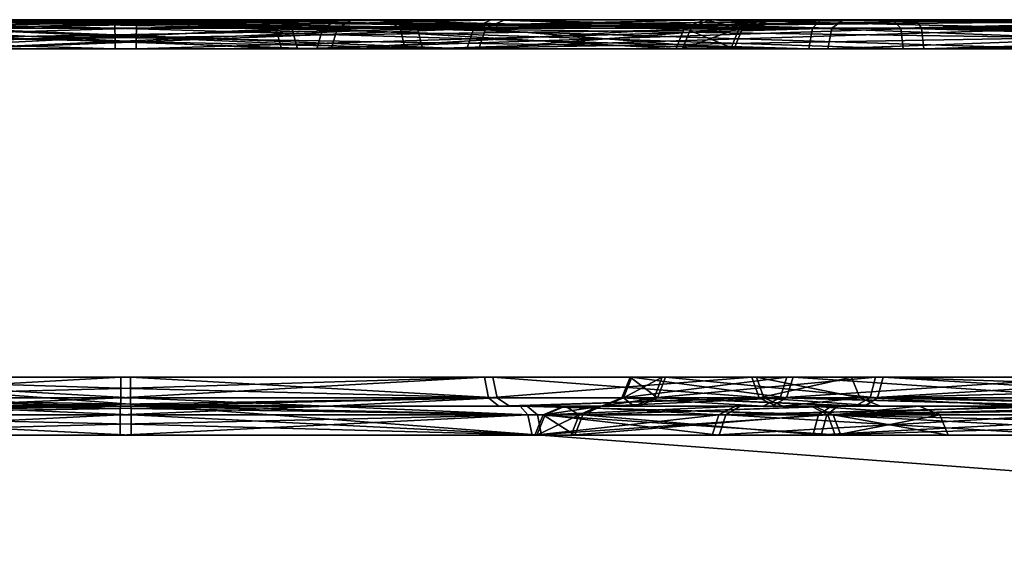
# Model space of a CAD drawing. Header units: millimetres. Extents: x -150 to 150, y -85 to 1149.
# Tile 249 of 656: x -83.11 to -82.092, y 1008.85 to 1009.4. Entities that reach past the tile are written whole.
import ezdxf

# ---------------------------------------------------------------- set-up
doc = ezdxf.new("R2010")
doc.units = ezdxf.units.MM
doc.header["$LTSCALE"] = 21.359881
for name, color, linetype in [('6309', 7, 'CONTINUOUS'), ('6310', 7, 'CONTINUOUS'), ('6350', 7, 'CONTINUOUS'), ('6351', 7, 'CONTINUOUS'), ('7890', 7, 'CONTINUOUS'), ('7891', 7, 'CONTINUOUS'), ('7894', 7, 'CONTINUOUS'), ('7895', 7, 'CONTINUOUS'), ('7906', 7, 'CONTINUOUS'), ('7907', 7, 'CONTINUOUS'), ('7931', 7, 'CONTINUOUS'), ('7932', 7, 'CONTINUOUS'), ('7935', 7, 'CONTINUOUS'), ('7936', 7, 'CONTINUOUS'), ('7947', 7, 'CONTINUOUS'), ('7948', 7, 'CONTINUOUS'), ('8751', 7, 'CONTINUOUS'), ('8752', 7, 'CONTINUOUS'), ('8753', 7, 'CONTINUOUS'), ('8754', 7, 'CONTINUOUS'), ('8755', 7, 'CONTINUOUS'), ('8756', 7, 'CONTINUOUS'), ('8757', 7, 'CONTINUOUS'), ('8758', 7, 'CONTINUOUS'), ('8767', 7, 'CONTINUOUS'), ('8768', 7, 'CONTINUOUS'), ('8769', 7, 'CONTINUOUS'), ('8770', 7, 'CONTINUOUS'), ('9023', 7, 'CONTINUOUS'), ('9025', 7, 'CONTINUOUS')]:
    doc.layers.add(name, color=color, linetype=linetype)

msp = doc.modelspace()

# ---------------------------------------------------------------- linework, layer by layer
at = {"layer": '6309', "linetype": 'CONTINUOUS'}
for points in [[(-82.8025, 1009.37, 252.6303), (-83.4088, 1009.3912, 253.0481), (-83.4119, 1009.37, 253.0399), (-82.8025, 1009.37, 252.6303)], [(-82.7961, 1009.3912, 252.6364), (-83.4088, 1009.3912, 253.0481), (-82.8025, 1009.37, 252.6303), (-82.7961, 1009.3912, 252.6364)], [(-83.1699, 1009.37, 250.0766), (-83.1688, 1009.3815, 250.0746), (-82.6277, 1009.3912, 250.5748), (-83.1699, 1009.37, 250.0766)], [(-83.1699, 1009.37, 250.0766), (-82.6277, 1009.3912, 250.5748), (-82.635, 1009.37, 250.5797), (-83.1699, 1009.37, 250.0766)], [(-83.1688, 1009.3815, 250.0746), (-83.1655, 1009.3912, 250.069), (-82.6277, 1009.3912, 250.5748), (-83.1688, 1009.3815, 250.0746)], [(-82.4311, 1009.37, 251.9969), (-82.7961, 1009.3912, 252.6364), (-82.8025, 1009.37, 252.6303), (-82.4311, 1009.37, 251.9969)], [(-82.4227, 1009.3912, 251.9995), (-82.7961, 1009.3912, 252.6364), (-82.4311, 1009.37, 251.9969), (-82.4227, 1009.3912, 251.9995)], [(-82.6277, 1009.3912, 250.5748), (-82.3626, 1009.3912, 251.2637), (-82.635, 1009.37, 250.5797), (-82.6277, 1009.3912, 250.5748)], [(-82.635, 1009.37, 250.5797), (-82.3626, 1009.3912, 251.2637), (-82.3713, 1009.37, 251.265), (-82.635, 1009.37, 250.5797)], [(-82.3713, 1009.37, 251.265), (-82.4227, 1009.3912, 251.9995), (-82.4311, 1009.37, 251.9969), (-82.3713, 1009.37, 251.265)], [(-82.3626, 1009.3912, 251.2637), (-82.4227, 1009.3912, 251.9995), (-82.3713, 1009.37, 251.265), (-82.3626, 1009.3912, 251.2637)]]:
    msp.add_3dface(points, dxfattribs=at)
at = {"layer": '6310', "linetype": 'CONTINUOUS'}
for points in [[(-83.4088, 1009.3912, 253.0481), (-82.7961, 1009.3912, 252.6364), (-83.0668, 1009.4, 252.894), (-83.4088, 1009.3912, 253.0481)], [(-83.4018, 1009.4, 253.0682), (-83.4088, 1009.3912, 253.0481), (-83.0668, 1009.4, 252.894), (-83.4018, 1009.4, 253.0682)], [(-83.1655, 1009.3912, 250.069), (-83.1606, 1009.3977, 250.0606), (-82.8523, 1009.4, 250.2774), (-83.1655, 1009.3912, 250.069)], [(-82.6277, 1009.3912, 250.5748), (-83.1655, 1009.3912, 250.069), (-82.8523, 1009.4, 250.2774), (-82.6277, 1009.3912, 250.5748)], [(-83.1606, 1009.3977, 250.0606), (-83.1548, 1009.4, 250.0507), (-82.8523, 1009.4, 250.2774), (-83.1606, 1009.3977, 250.0606)], [(-83.0668, 1009.4, 252.894), (-82.7961, 1009.3912, 252.6364), (-82.7796, 1009.4, 252.6498), (-83.0668, 1009.4, 252.894)], [(-82.6083, 1009.4, 250.5655), (-82.6277, 1009.3912, 250.5748), (-82.8523, 1009.4, 250.2774), (-82.6083, 1009.4, 250.5655)], [(-82.7961, 1009.3912, 252.6364), (-82.4227, 1009.3912, 251.9995), (-82.7796, 1009.4, 252.6498), (-82.7961, 1009.3912, 252.6364)], [(-82.7796, 1009.4, 252.6498), (-82.4227, 1009.3912, 251.9995), (-82.4023, 1009.4, 252.0054), (-82.7796, 1009.4, 252.6498)], [(-82.3626, 1009.3912, 251.2637), (-82.6277, 1009.3912, 250.5748), (-82.6083, 1009.4, 250.5655), (-82.3626, 1009.3912, 251.2637)], [(-82.3414, 1009.4, 251.2617), (-82.3626, 1009.3912, 251.2637), (-82.6083, 1009.4, 250.5655), (-82.3414, 1009.4, 251.2617)], [(-82.4227, 1009.3912, 251.9995), (-82.3626, 1009.3912, 251.2637), (-82.4023, 1009.4, 252.0054), (-82.4227, 1009.3912, 251.9995)], [(-82.4023, 1009.4, 252.0054), (-82.3626, 1009.3912, 251.2637), (-82.3414, 1009.4, 251.2617), (-82.4023, 1009.4, 252.0054)]]:
    msp.add_3dface(points, dxfattribs=at)
at = {"layer": '6350', "linetype": 'CONTINUOUS'}
for points in [[(-83.3881, 1009.3912, 346.96), (-82.781, 1009.3912, 347.3799), (-83.3914, 1009.37, 346.9681), (-83.3881, 1009.3912, 346.96)], [(-83.3914, 1009.37, 346.9681), (-82.781, 1009.3912, 347.3799), (-82.7875, 1009.37, 347.3858), (-83.3914, 1009.37, 346.9681)], [(-83.1847, 1009.3912, 349.9421), (-83.1879, 1009.3815, 349.9364), (-82.6474, 1009.37, 349.4386), (-83.1847, 1009.3912, 349.9421)], [(-82.6402, 1009.3912, 349.4436), (-83.1847, 1009.3912, 349.9421), (-82.6474, 1009.37, 349.4386), (-82.6402, 1009.3912, 349.4436)], [(-82.781, 1009.3912, 347.3799), (-82.4161, 1009.3912, 348.0217), (-82.7875, 1009.37, 347.3858), (-82.781, 1009.3912, 347.3799)], [(-82.7875, 1009.37, 347.3858), (-82.4161, 1009.3912, 348.0217), (-82.4246, 1009.37, 348.0242), (-82.7875, 1009.37, 347.3858)], [(-82.3746, 1009.37, 348.7568), (-82.6402, 1009.3912, 349.4436), (-82.6474, 1009.37, 349.4386), (-82.3746, 1009.37, 348.7568)], [(-82.3659, 1009.3912, 348.7582), (-82.6402, 1009.3912, 349.4436), (-82.3746, 1009.37, 348.7568), (-82.3659, 1009.3912, 348.7582)], [(-82.4161, 1009.3912, 348.0217), (-82.3659, 1009.3912, 348.7582), (-82.4246, 1009.37, 348.0242), (-82.4161, 1009.3912, 348.0217)], [(-82.4246, 1009.37, 348.0242), (-82.3659, 1009.3912, 348.7582), (-82.3746, 1009.37, 348.7568), (-82.4246, 1009.37, 348.0242)], [(-83.1879, 1009.3815, 349.9364), (-83.189, 1009.37, 349.9344), (-82.6474, 1009.37, 349.4386), (-83.1879, 1009.3815, 349.9364)]]:
    msp.add_3dface(points, dxfattribs=at)
at = {"layer": '6351', "linetype": 'CONTINUOUS'}
for points in [[(-82.781, 1009.3912, 347.3799), (-83.3881, 1009.3912, 346.96), (-82.7657, 1009.4, 347.3652), (-82.781, 1009.3912, 347.3799)], [(-82.7657, 1009.4, 347.3652), (-83.3881, 1009.3912, 346.96), (-83.3793, 1009.4, 346.9407), (-82.7657, 1009.4, 347.3652)], [(-83.1799, 1009.3977, 349.9505), (-83.1847, 1009.3912, 349.9421), (-82.6402, 1009.3912, 349.4436), (-83.1799, 1009.3977, 349.9505)], [(-83.1742, 1009.4, 349.9605), (-83.1799, 1009.3977, 349.9505), (-82.6402, 1009.3912, 349.4436), (-83.1742, 1009.4, 349.9605)], [(-83.1742, 1009.4, 349.9605), (-82.6402, 1009.3912, 349.4436), (-82.6227, 1009.4, 349.4556), (-83.1742, 1009.4, 349.9605)], [(-82.4161, 1009.3912, 348.0217), (-82.781, 1009.3912, 347.3799), (-82.3963, 1009.4, 348.0141), (-82.4161, 1009.3912, 348.0217)], [(-82.3963, 1009.4, 348.0141), (-82.781, 1009.3912, 347.3799), (-82.7657, 1009.4, 347.3652), (-82.3963, 1009.4, 348.0141)], [(-82.6402, 1009.3912, 349.4436), (-82.3659, 1009.3912, 348.7582), (-82.6227, 1009.4, 349.4556), (-82.6402, 1009.3912, 349.4436)], [(-82.6227, 1009.4, 349.4556), (-82.3659, 1009.3912, 348.7582), (-82.3451, 1009.4, 348.7622), (-82.6227, 1009.4, 349.4556)], [(-82.3659, 1009.3912, 348.7582), (-82.4161, 1009.3912, 348.0217), (-82.3284, 1009.4, 348.3849), (-82.3659, 1009.3912, 348.7582)], [(-82.3284, 1009.4, 348.3849), (-82.4161, 1009.3912, 348.0217), (-82.3963, 1009.4, 348.0141), (-82.3284, 1009.4, 348.3849)], [(-82.3451, 1009.4, 348.7622), (-82.3659, 1009.3912, 348.7582), (-82.3284, 1009.4, 348.3849), (-82.3451, 1009.4, 348.7622)]]:
    msp.add_3dface(points, dxfattribs=at)
at = {"layer": '7890', "linetype": 'CONTINUOUS'}
for points in [[(-82.5665, 1008.9912, 285.4356), (-82.5314, 1008.9912, 285.8696), (-82.5751, 1008.97, 285.434), (-82.5665, 1008.9912, 285.4356)], [(-82.5751, 1008.97, 285.434), (-82.5314, 1008.9912, 285.8696), (-82.5397, 1008.97, 285.8726), (-82.5751, 1008.97, 285.434)], [(-82.3865, 1008.97, 285.0365), (-82.5665, 1008.9912, 285.4356), (-82.5751, 1008.97, 285.434), (-82.3865, 1008.97, 285.0365)], [(-82.3798, 1008.9912, 285.0422), (-82.5665, 1008.9912, 285.4356), (-82.3865, 1008.97, 285.0365), (-82.3798, 1008.9912, 285.0422)], [(-82.5314, 1008.9912, 285.8696), (-82.2841, 1008.9912, 286.228), (-82.5397, 1008.97, 285.8726), (-82.5314, 1008.9912, 285.8696)], [(-82.5397, 1008.97, 285.8726), (-82.2841, 1008.9912, 286.228), (-82.2898, 1008.97, 286.2347), (-82.5397, 1008.97, 285.8726)], [(-82.0244, 1008.97, 284.7865), (-82.3798, 1008.9912, 285.0422), (-82.3865, 1008.97, 285.0365), (-82.0244, 1008.97, 284.7865)], [(-82.0215, 1008.9912, 284.7948), (-82.3798, 1008.9912, 285.0422), (-82.0244, 1008.97, 284.7865), (-82.0215, 1008.9912, 284.7948)], [(-81.8907, 1008.9912, 286.4146), (-81.8918, 1008.9815, 286.421), (-82.2898, 1008.97, 286.2347), (-81.8907, 1008.9912, 286.4146)], [(-82.2841, 1008.9912, 286.228), (-81.8907, 1008.9912, 286.4146), (-82.2898, 1008.97, 286.2347), (-82.2841, 1008.9912, 286.228)], [(-81.8918, 1008.9815, 286.421), (-81.8922, 1008.97, 286.4233), (-82.2898, 1008.97, 286.2347), (-81.8918, 1008.9815, 286.421)]]:
    msp.add_3dface(points, dxfattribs=at)
at = {"layer": '7891', "linetype": 'CONTINUOUS'}
for points in [[(-82.5314, 1008.9912, 285.8696), (-82.5665, 1008.9912, 285.4356), (-82.5458, 1009, 285.4406), (-82.5314, 1008.9912, 285.8696)], [(-82.5665, 1008.9912, 285.4356), (-82.3798, 1008.9912, 285.0422), (-82.3648, 1009, 285.0573), (-82.5665, 1008.9912, 285.4356)], [(-82.5458, 1009, 285.4406), (-82.5665, 1008.9912, 285.4356), (-82.3648, 1009, 285.0573), (-82.5458, 1009, 285.4406)], [(-82.5109, 1009, 285.8641), (-82.5314, 1008.9912, 285.8696), (-82.5458, 1009, 285.4406), (-82.5109, 1009, 285.8641)], [(-82.2841, 1008.9912, 286.228), (-82.5314, 1008.9912, 285.8696), (-82.2706, 1009, 286.2116), (-82.2841, 1008.9912, 286.228)], [(-82.2706, 1009, 286.2116), (-82.5314, 1008.9912, 285.8696), (-82.5109, 1009, 285.8641), (-82.2706, 1009, 286.2116)], [(-82.3798, 1008.9912, 285.0422), (-82.0215, 1008.9912, 284.7948), (-82.0169, 1009, 284.8157), (-82.3798, 1008.9912, 285.0422)], [(-82.3648, 1009, 285.0573), (-82.3798, 1008.9912, 285.0422), (-82.0169, 1009, 284.8157), (-82.3648, 1009, 285.0573)], [(-81.8868, 1009, 286.3938), (-82.2841, 1008.9912, 286.228), (-82.2706, 1009, 286.2116), (-81.8868, 1009, 286.3938)], [(-82.2841, 1008.9912, 286.228), (-81.8868, 1009, 286.3938), (-81.8889, 1008.9977, 286.4051), (-82.2841, 1008.9912, 286.228)], [(-81.8907, 1008.9912, 286.4146), (-82.2841, 1008.9912, 286.228), (-81.8889, 1008.9977, 286.4051), (-81.8907, 1008.9912, 286.4146)]]:
    msp.add_3dface(points, dxfattribs=at)
at = {"layer": '7894', "linetype": 'CONTINUOUS'}
for points in [[(-82.4854, 1009.0088, 285.4504), (-82.317, 1009.0088, 285.0956), (-82.4768, 1009.03, 285.452), (-82.4854, 1009.0088, 285.4504)], [(-82.4538, 1009.0088, 285.842), (-82.4854, 1009.0088, 285.4504), (-82.4455, 1009.03, 285.839), (-82.4538, 1009.0088, 285.842)], [(-82.4455, 1009.03, 285.839), (-82.4854, 1009.0088, 285.4504), (-82.4768, 1009.03, 285.452), (-82.4455, 1009.03, 285.839)], [(-82.4768, 1009.03, 285.452), (-82.317, 1009.0088, 285.0956), (-82.3103, 1009.03, 285.1013), (-82.4768, 1009.03, 285.452)], [(-82.2307, 1009.0088, 286.1652), (-82.4538, 1009.0088, 285.842), (-82.225, 1009.03, 286.1585), (-82.2307, 1009.0088, 286.1652)], [(-82.225, 1009.03, 286.1585), (-82.4538, 1009.0088, 285.842), (-82.4455, 1009.03, 285.839), (-82.225, 1009.03, 286.1585)], [(-82.317, 1009.0088, 285.0956), (-81.9938, 1009.0088, 284.8725), (-82.3103, 1009.03, 285.1013), (-82.317, 1009.0088, 285.0956)], [(-82.3103, 1009.03, 285.1013), (-81.9938, 1009.0088, 284.8725), (-81.9908, 1009.03, 284.8807), (-82.3103, 1009.03, 285.1013)], [(-81.8746, 1009.0185, 286.3272), (-82.2307, 1009.0088, 286.1652), (-81.8742, 1009.03, 286.3249), (-81.8746, 1009.0185, 286.3272)], [(-81.8742, 1009.03, 286.3249), (-82.2307, 1009.0088, 286.1652), (-82.225, 1009.03, 286.1585), (-81.8742, 1009.03, 286.3249)], [(-81.8758, 1009.0088, 286.3336), (-82.2307, 1009.0088, 286.1652), (-81.8746, 1009.0185, 286.3272), (-81.8758, 1009.0088, 286.3336)]]:
    msp.add_3dface(points, dxfattribs=at)
at = {"layer": '7895', "linetype": 'CONTINUOUS'}
for points in [[(-82.317, 1009.0088, 285.0956), (-82.4854, 1009.0088, 285.4504), (-82.506, 1009, 285.4453), (-82.317, 1009.0088, 285.0956)], [(-82.3323, 1009, 285.0808), (-82.317, 1009.0088, 285.0956), (-82.506, 1009, 285.4453), (-82.3323, 1009, 285.0808)], [(-82.506, 1009, 285.4453), (-82.4854, 1009.0088, 285.4504), (-82.4745, 1009, 285.8471), (-82.506, 1009, 285.4453)], [(-82.4854, 1009.0088, 285.4504), (-82.4538, 1009.0088, 285.842), (-82.4745, 1009, 285.8471), (-82.4854, 1009.0088, 285.4504)], [(-82.4745, 1009, 285.8471), (-82.4538, 1009.0088, 285.842), (-82.2463, 1009, 286.1798), (-82.4745, 1009, 285.8471)], [(-82.4538, 1009.0088, 285.842), (-82.2307, 1009.0088, 286.1652), (-82.2463, 1009, 286.1798), (-82.4538, 1009.0088, 285.842)], [(-82.0011, 1009, 284.8525), (-82.317, 1009.0088, 285.0956), (-82.3323, 1009, 285.0808), (-82.0011, 1009, 284.8525)], [(-81.9938, 1009.0088, 284.8725), (-82.317, 1009.0088, 285.0956), (-82.0011, 1009, 284.8525), (-81.9938, 1009.0088, 284.8725)], [(-82.2463, 1009, 286.1798), (-82.2307, 1009.0088, 286.1652), (-82.0744, 1009, 286.2914), (-82.2463, 1009, 286.1798)], [(-82.2307, 1009.0088, 286.1652), (-81.8758, 1009.0088, 286.3336), (-82.0744, 1009, 286.2914), (-82.2307, 1009.0088, 286.1652)]]:
    msp.add_3dface(points, dxfattribs=at)
at = {"layer": '7906', "linetype": 'CONTINUOUS'}
for points in [[(-83.2632, 1009.3912, 284.9327), (-82.8283, 1009.3912, 284.3362), (-83.2552, 1009.37, 284.9361), (-83.2632, 1009.3912, 284.9327)], [(-83.2552, 1009.37, 284.9361), (-82.8283, 1009.3912, 284.3362), (-82.8225, 1009.37, 284.3428), (-83.2552, 1009.37, 284.9361)], [(-82.7163, 1009.3912, 286.9275), (-83.2011, 1009.3912, 286.3708), (-82.7112, 1009.37, 286.9204), (-82.7163, 1009.3912, 286.9275)], [(-82.7112, 1009.37, 286.9204), (-83.2011, 1009.3912, 286.3708), (-83.1933, 1009.37, 286.3666), (-82.7112, 1009.37, 286.9204)], [(-82.8283, 1009.3912, 284.3362), (-82.1776, 1009.3912, 283.9874), (-82.8225, 1009.37, 284.3428), (-82.8283, 1009.3912, 284.3362)], [(-82.8225, 1009.37, 284.3428), (-82.1776, 1009.3912, 283.9874), (-82.1753, 1009.37, 283.9959), (-82.8225, 1009.37, 284.3428)], [(-82.038, 1009.3912, 287.2188), (-82.7163, 1009.3912, 286.9275), (-82.0368, 1009.3815, 287.2124), (-82.038, 1009.3912, 287.2188)], [(-82.0368, 1009.3815, 287.2124), (-82.7163, 1009.3912, 286.9275), (-82.0364, 1009.37, 287.2102), (-82.0368, 1009.3815, 287.2124)], [(-82.0364, 1009.37, 287.2102), (-82.7163, 1009.3912, 286.9275), (-82.7112, 1009.37, 286.9204), (-82.0364, 1009.37, 287.2102)], [(-82.1776, 1009.3912, 283.9874), (-81.4401, 1009.3912, 283.9556), (-82.1753, 1009.37, 283.9959), (-82.1776, 1009.3912, 283.9874)], [(-81.4401, 1009.3912, 283.9556), (-81.4413, 1009.3815, 283.962), (-82.1753, 1009.37, 283.9959), (-81.4401, 1009.3912, 283.9556)], [(-81.4413, 1009.3815, 283.962), (-81.4417, 1009.37, 283.9642), (-82.1753, 1009.37, 283.9959), (-81.4413, 1009.3815, 283.962)]]:
    msp.add_3dface(points, dxfattribs=at)
at = {"layer": '7907', "linetype": 'CONTINUOUS'}
for points in [[(-83.0969, 1009.4, 284.598), (-83.2632, 1009.3912, 284.9327), (-83.2833, 1009.4, 284.9257), (-83.0969, 1009.4, 284.598)], [(-82.8283, 1009.3912, 284.3362), (-83.2632, 1009.3912, 284.9327), (-83.0969, 1009.4, 284.598), (-82.8283, 1009.3912, 284.3362)], [(-83.2203, 1009.4, 286.3799), (-83.2011, 1009.3912, 286.3708), (-82.7314, 1009.4, 286.9428), (-83.2203, 1009.4, 286.3799)], [(-83.2011, 1009.3912, 286.3708), (-82.7163, 1009.3912, 286.9275), (-82.7314, 1009.4, 286.9428), (-83.2011, 1009.3912, 286.3708)], [(-82.8417, 1009.4, 284.3197), (-82.8283, 1009.3912, 284.3362), (-83.0969, 1009.4, 284.598), (-82.8417, 1009.4, 284.3197)], [(-82.1833, 1009.4, 283.967), (-82.8283, 1009.3912, 284.3362), (-82.8417, 1009.4, 284.3197), (-82.1833, 1009.4, 283.967)], [(-82.1776, 1009.3912, 283.9874), (-82.8283, 1009.3912, 284.3362), (-82.1833, 1009.4, 283.967), (-82.1776, 1009.3912, 283.9874)], [(-82.7314, 1009.4, 286.9428), (-82.7163, 1009.3912, 286.9275), (-82.4036, 1009.4, 287.1302), (-82.7314, 1009.4, 286.9428)], [(-82.7163, 1009.3912, 286.9275), (-82.038, 1009.3912, 287.2188), (-82.4036, 1009.4, 287.1302), (-82.7163, 1009.3912, 286.9275)], [(-82.4036, 1009.4, 287.1302), (-82.038, 1009.3912, 287.2188), (-82.0398, 1009.3977, 287.2284), (-82.4036, 1009.4, 287.1302)], [(-82.0418, 1009.4, 287.2397), (-82.4036, 1009.4, 287.1302), (-82.0398, 1009.3977, 287.2284), (-82.0418, 1009.4, 287.2397)], [(-81.4363, 1009.4, 283.9347), (-82.1776, 1009.3912, 283.9874), (-82.1833, 1009.4, 283.967), (-81.4363, 1009.4, 283.9347)], [(-82.1776, 1009.3912, 283.9874), (-81.4363, 1009.4, 283.9347), (-81.4383, 1009.3977, 283.946), (-82.1776, 1009.3912, 283.9874)], [(-81.4401, 1009.3912, 283.9556), (-82.1776, 1009.3912, 283.9874), (-81.4383, 1009.3977, 283.946), (-81.4401, 1009.3912, 283.9556)]]:
    msp.add_3dface(points, dxfattribs=at)
at = {"layer": '7931', "linetype": 'CONTINUOUS'}
for points in [[(-82.5684, 1008.9912, 314.5533), (-82.387, 1008.9912, 314.9492), (-82.5771, 1008.97, 314.5548), (-82.5684, 1008.9912, 314.5533)], [(-82.5771, 1008.97, 314.5548), (-82.387, 1008.9912, 314.9492), (-82.3938, 1008.97, 314.9548), (-82.5771, 1008.97, 314.5548)], [(-82.5358, 1008.97, 314.1168), (-82.5684, 1008.9912, 314.5533), (-82.5771, 1008.97, 314.5548), (-82.5358, 1008.97, 314.1168)], [(-82.5276, 1008.9912, 314.1198), (-82.5684, 1008.9912, 314.5533), (-82.5358, 1008.97, 314.1168), (-82.5276, 1008.9912, 314.1198)], [(-82.2811, 1008.97, 313.758), (-82.5276, 1008.9912, 314.1198), (-82.5358, 1008.97, 314.1168), (-82.2811, 1008.97, 313.758)], [(-82.2754, 1008.9912, 313.7648), (-82.5276, 1008.9912, 314.1198), (-82.2811, 1008.97, 313.758), (-82.2754, 1008.9912, 313.7648)], [(-82.387, 1008.9912, 314.9492), (-82.032, 1008.9912, 315.2013), (-82.3938, 1008.97, 314.9548), (-82.387, 1008.9912, 314.9492)], [(-82.3938, 1008.97, 314.9548), (-82.032, 1008.9912, 315.2013), (-82.0351, 1008.97, 315.2096), (-82.3938, 1008.97, 314.9548)], [(-81.881, 1008.97, 313.5747), (-82.2754, 1008.9912, 313.7648), (-82.2811, 1008.97, 313.758), (-81.881, 1008.97, 313.5747)], [(-81.8796, 1008.9912, 313.5834), (-82.2754, 1008.9912, 313.7648), (-81.8807, 1008.9815, 313.577), (-81.8796, 1008.9912, 313.5834)], [(-81.8807, 1008.9815, 313.577), (-82.2754, 1008.9912, 313.7648), (-81.881, 1008.97, 313.5747), (-81.8807, 1008.9815, 313.577)]]:
    msp.add_3dface(points, dxfattribs=at)
at = {"layer": '7932', "linetype": 'CONTINUOUS'}
for points in [[(-82.387, 1008.9912, 314.9492), (-82.5684, 1008.9912, 314.5533), (-82.5473, 1009, 314.551), (-82.387, 1008.9912, 314.9492)], [(-82.5684, 1008.9912, 314.5533), (-82.5276, 1008.9912, 314.1198), (-82.5083, 1009, 314.1288), (-82.5684, 1008.9912, 314.5533)], [(-82.5473, 1009, 314.551), (-82.5684, 1008.9912, 314.5533), (-82.5083, 1009, 314.1288), (-82.5473, 1009, 314.551)], [(-82.3696, 1009, 314.937), (-82.387, 1008.9912, 314.9492), (-82.5473, 1009, 314.551), (-82.3696, 1009, 314.937)], [(-82.5276, 1008.9912, 314.1198), (-82.2754, 1008.9912, 313.7648), (-82.264, 1009, 313.7829), (-82.5276, 1008.9912, 314.1198)], [(-82.5083, 1009, 314.1288), (-82.5276, 1008.9912, 314.1198), (-82.264, 1009, 313.7829), (-82.5083, 1009, 314.1288)], [(-82.032, 1008.9912, 315.2013), (-82.387, 1008.9912, 314.9492), (-82.025, 1009, 315.1813), (-82.032, 1008.9912, 315.2013)], [(-82.025, 1009, 315.1813), (-82.387, 1008.9912, 314.9492), (-82.3696, 1009, 314.937), (-82.025, 1009, 315.1813)], [(-82.2754, 1008.9912, 313.7648), (-81.8796, 1008.9912, 313.5834), (-82.0819, 1009, 313.6679), (-82.2754, 1008.9912, 313.7648)], [(-82.264, 1009, 313.7829), (-82.2754, 1008.9912, 313.7648), (-82.0819, 1009, 313.6679), (-82.264, 1009, 313.7829)]]:
    msp.add_3dface(points, dxfattribs=at)
at = {"layer": '7935', "linetype": 'CONTINUOUS'}
for points in [[(-82.4872, 1009.0088, 314.5396), (-82.4503, 1009.0088, 314.1485), (-82.4785, 1009.03, 314.5381), (-82.4872, 1009.0088, 314.5396)], [(-82.3236, 1009.0088, 314.8966), (-82.4872, 1009.0088, 314.5396), (-82.3168, 1009.03, 314.891), (-82.3236, 1009.0088, 314.8966)], [(-82.3168, 1009.03, 314.891), (-82.4872, 1009.0088, 314.5396), (-82.4785, 1009.03, 314.5381), (-82.3168, 1009.03, 314.891)], [(-82.4785, 1009.03, 314.5381), (-82.4503, 1009.0088, 314.1485), (-82.4421, 1009.03, 314.1516), (-82.4785, 1009.03, 314.5381)], [(-82.4503, 1009.0088, 314.1485), (-82.2229, 1009.0088, 313.8283), (-82.4421, 1009.03, 314.1516), (-82.4503, 1009.0088, 314.1485)], [(-82.4421, 1009.03, 314.1516), (-82.2229, 1009.0088, 313.8283), (-82.2173, 1009.03, 313.8351), (-82.4421, 1009.03, 314.1516)], [(-82.0033, 1009.0088, 315.1241), (-82.3236, 1009.0088, 314.8966), (-82.0003, 1009.03, 315.1158), (-82.0033, 1009.0088, 315.1241)], [(-82.0003, 1009.03, 315.1158), (-82.3236, 1009.0088, 314.8966), (-82.3168, 1009.03, 314.891), (-82.0003, 1009.03, 315.1158)], [(-82.2229, 1009.0088, 313.8283), (-81.8658, 1009.0088, 313.6647), (-82.2173, 1009.03, 313.8351), (-82.2229, 1009.0088, 313.8283)], [(-81.8647, 1009.0185, 313.6711), (-81.8643, 1009.03, 313.6733), (-82.2173, 1009.03, 313.8351), (-81.8647, 1009.0185, 313.6711)], [(-81.8658, 1009.0088, 313.6647), (-81.8647, 1009.0185, 313.6711), (-82.2173, 1009.03, 313.8351), (-81.8658, 1009.0088, 313.6647)]]:
    msp.add_3dface(points, dxfattribs=at)
at = {"layer": '7936', "linetype": 'CONTINUOUS'}
for points in [[(-82.4503, 1009.0088, 314.1485), (-82.4872, 1009.0088, 314.5396), (-82.5083, 1009, 314.5418), (-82.4503, 1009.0088, 314.1485)], [(-82.4697, 1009, 314.1398), (-82.4503, 1009.0088, 314.1485), (-82.5083, 1009, 314.5418), (-82.4697, 1009, 314.1398)], [(-82.5083, 1009, 314.5418), (-82.4872, 1009.0088, 314.5396), (-82.3412, 1009, 314.9086), (-82.5083, 1009, 314.5418)], [(-82.4872, 1009.0088, 314.5396), (-82.3236, 1009.0088, 314.8966), (-82.3412, 1009, 314.9086), (-82.4872, 1009.0088, 314.5396)], [(-82.2365, 1009, 313.812), (-82.4503, 1009.0088, 314.1485), (-82.4697, 1009, 314.1398), (-82.2365, 1009, 313.812)], [(-82.2229, 1009.0088, 313.8283), (-82.4503, 1009.0088, 314.1485), (-82.2365, 1009, 313.812), (-82.2229, 1009.0088, 313.8283)], [(-82.3412, 1009, 314.9086), (-82.3236, 1009.0088, 314.8966), (-82.013, 1009, 315.1431), (-82.3412, 1009, 314.9086)], [(-82.3236, 1009.0088, 314.8966), (-82.0033, 1009.0088, 315.1241), (-82.013, 1009, 315.1431), (-82.3236, 1009.0088, 314.8966)], [(-81.8694, 1009, 313.6438), (-82.2229, 1009.0088, 313.8283), (-82.2365, 1009, 313.812), (-81.8694, 1009, 313.6438)], [(-81.8658, 1009.0088, 313.6647), (-82.2229, 1009.0088, 313.8283), (-81.8674, 1009.0023, 313.6551), (-81.8658, 1009.0088, 313.6647)], [(-82.2229, 1009.0088, 313.8283), (-81.8694, 1009, 313.6438), (-81.8674, 1009.0023, 313.6551), (-82.2229, 1009.0088, 313.8283)]]:
    msp.add_3dface(points, dxfattribs=at)
at = {"layer": '7947', "linetype": 'CONTINUOUS'}
for points in [[(-82.8449, 1009.3912, 315.6492), (-83.2718, 1009.3912, 315.0469), (-82.8391, 1009.37, 315.6426), (-82.8449, 1009.3912, 315.6492)], [(-82.8391, 1009.37, 315.6426), (-83.2718, 1009.3912, 315.0469), (-83.2637, 1009.37, 315.0435), (-82.8391, 1009.37, 315.6426)], [(-83.1905, 1009.3912, 313.6098), (-82.6983, 1009.3912, 313.0595), (-83.1828, 1009.37, 313.614), (-83.1905, 1009.3912, 313.6098)], [(-83.1828, 1009.37, 313.614), (-82.6983, 1009.3912, 313.0595), (-82.6932, 1009.37, 313.0667), (-83.1828, 1009.37, 313.614)], [(-82.199, 1009.3912, 316.0065), (-82.8449, 1009.3912, 315.6492), (-82.1965, 1009.37, 315.9981), (-82.199, 1009.3912, 316.0065)], [(-82.1965, 1009.37, 315.9981), (-82.8449, 1009.3912, 315.6492), (-82.8391, 1009.37, 315.6426), (-82.1965, 1009.37, 315.9981)], [(-82.6983, 1009.3912, 313.0595), (-82.0162, 1009.3912, 312.7773), (-82.6932, 1009.37, 313.0667), (-82.6983, 1009.3912, 313.0595)], [(-82.0162, 1009.3912, 312.7773), (-82.0151, 1009.3815, 312.7837), (-82.6932, 1009.37, 313.0667), (-82.0162, 1009.3912, 312.7773)], [(-81.4619, 1009.3912, 316.0483), (-82.199, 1009.3912, 316.0065), (-81.463, 1009.3815, 316.0419), (-81.4619, 1009.3912, 316.0483)], [(-81.463, 1009.3815, 316.0419), (-82.199, 1009.3912, 316.0065), (-81.4634, 1009.37, 316.0396), (-81.463, 1009.3815, 316.0419)], [(-81.4634, 1009.37, 316.0396), (-82.199, 1009.3912, 316.0065), (-82.1965, 1009.37, 315.9981), (-81.4634, 1009.37, 316.0396)], [(-82.0151, 1009.3815, 312.7837), (-82.0147, 1009.37, 312.786), (-82.6932, 1009.37, 313.0667), (-82.0151, 1009.3815, 312.7837)]]:
    msp.add_3dface(points, dxfattribs=at)
at = {"layer": '7948', "linetype": 'CONTINUOUS'}
for points in [[(-83.2718, 1009.3912, 315.0469), (-82.8449, 1009.3912, 315.6492), (-83.2912, 1009.4, 315.0555), (-83.2718, 1009.3912, 315.0469)], [(-83.2912, 1009.4, 315.0555), (-82.8449, 1009.3912, 315.6492), (-82.8598, 1009.4, 315.6643), (-83.2912, 1009.4, 315.0555)], [(-82.7106, 1009.4, 313.0422), (-83.1905, 1009.3912, 313.6098), (-83.2087, 1009.4, 313.5989), (-82.7106, 1009.4, 313.0422)], [(-82.6983, 1009.3912, 313.0595), (-83.1905, 1009.3912, 313.6098), (-82.7106, 1009.4, 313.0422), (-82.6983, 1009.3912, 313.0595)], [(-82.8598, 1009.4, 315.6643), (-82.8449, 1009.3912, 315.6492), (-82.2079, 1009.4, 316.0261), (-82.8598, 1009.4, 315.6643)], [(-82.8449, 1009.3912, 315.6492), (-82.199, 1009.3912, 316.0065), (-82.2079, 1009.4, 316.0261), (-82.8449, 1009.3912, 315.6492)], [(-82.0197, 1009.4, 312.7564), (-82.6983, 1009.3912, 313.0595), (-82.7106, 1009.4, 313.0422), (-82.0197, 1009.4, 312.7564)], [(-82.6983, 1009.3912, 313.0595), (-82.0197, 1009.4, 312.7564), (-82.0178, 1009.3977, 312.7677), (-82.6983, 1009.3912, 313.0595)], [(-82.0162, 1009.3912, 312.7773), (-82.6983, 1009.3912, 313.0595), (-82.0178, 1009.3977, 312.7677), (-82.0162, 1009.3912, 312.7773)], [(-82.2079, 1009.4, 316.0261), (-82.199, 1009.3912, 316.0065), (-81.8358, 1009.4, 316.09), (-82.2079, 1009.4, 316.0261)], [(-82.199, 1009.3912, 316.0065), (-81.4619, 1009.3912, 316.0483), (-81.8358, 1009.4, 316.09), (-82.199, 1009.3912, 316.0065)]]:
    msp.add_3dface(points, dxfattribs=at)
at = {"layer": '8751', "linetype": 'CONTINUOUS'}
for points in [[(-83.0056, 1008.9912, 300.8412), (-83.0057, 1008.9815, 300.8477), (-83.4299, 1008.97, 300.7333), (-83.0056, 1008.9912, 300.8412)], [(-83.4255, 1008.9912, 300.7257), (-83.0056, 1008.9912, 300.8412), (-83.4299, 1008.97, 300.7333), (-83.4255, 1008.9912, 300.7257)], [(-82.9943, 1008.97, 299.15), (-83.4157, 1008.9912, 299.2687), (-83.4201, 1008.97, 299.2611), (-82.9943, 1008.97, 299.15)], [(-82.9944, 1008.9912, 299.1588), (-83.4157, 1008.9912, 299.2687), (-82.9943, 1008.9815, 299.1523), (-82.9944, 1008.9912, 299.1588)], [(-82.9943, 1008.9815, 299.1523), (-83.4157, 1008.9912, 299.2687), (-82.9943, 1008.97, 299.15), (-82.9943, 1008.9815, 299.1523)], [(-83.0057, 1008.9815, 300.8477), (-83.0057, 1008.97, 300.85), (-83.4299, 1008.97, 300.7333), (-83.0057, 1008.9815, 300.8477)]]:
    msp.add_3dface(points, dxfattribs=at)
at = {"layer": '8752', "linetype": 'CONTINUOUS'}
for points in [[(-83.0055, 1009, 300.82), (-83.4255, 1008.9912, 300.7257), (-83.415, 1009, 300.7072), (-83.0055, 1009, 300.82)], [(-83.4255, 1008.9912, 300.7257), (-83.0055, 1009, 300.82), (-83.0056, 1008.9977, 300.8315), (-83.4255, 1008.9912, 300.7257)], [(-83.0056, 1008.9912, 300.8412), (-83.4255, 1008.9912, 300.7257), (-83.0056, 1008.9977, 300.8315), (-83.0056, 1008.9912, 300.8412)], [(-83.4157, 1008.9912, 299.2687), (-82.9944, 1008.9912, 299.1588), (-83.2083, 1009, 299.2069), (-83.4157, 1008.9912, 299.2687)], [(-83.2083, 1009, 299.2069), (-82.9944, 1008.9912, 299.1588), (-82.9944, 1008.9977, 299.1685), (-83.2083, 1009, 299.2069)], [(-82.9945, 1009, 299.18), (-83.2083, 1009, 299.2069), (-82.9944, 1008.9977, 299.1685), (-82.9945, 1009, 299.18)]]:
    msp.add_3dface(points, dxfattribs=at)
at = {"layer": '8753', "linetype": 'CONTINUOUS'}
for points in [[(-83.0057, 1008.97, 300.85), (-83.0057, 1008.9815, 300.8477), (-82.5843, 1008.9912, 300.7313), (-83.0057, 1008.97, 300.85)], [(-83.0057, 1008.97, 300.85), (-82.5843, 1008.9912, 300.7313), (-82.5799, 1008.97, 300.7389), (-83.0057, 1008.97, 300.85)], [(-83.0057, 1008.9815, 300.8477), (-83.0056, 1008.9912, 300.8412), (-82.5843, 1008.9912, 300.7313), (-83.0057, 1008.9815, 300.8477)], [(-82.9944, 1008.9912, 299.1588), (-82.9943, 1008.9815, 299.1523), (-82.5701, 1008.97, 299.2667), (-82.9944, 1008.9912, 299.1588)], [(-82.5745, 1008.9912, 299.2743), (-82.9944, 1008.9912, 299.1588), (-82.5701, 1008.97, 299.2667), (-82.5745, 1008.9912, 299.2743)], [(-82.5843, 1008.9912, 300.7313), (-82.2743, 1008.9912, 300.4255), (-82.5799, 1008.97, 300.7389), (-82.5843, 1008.9912, 300.7313)], [(-82.5799, 1008.97, 300.7389), (-82.2743, 1008.9912, 300.4255), (-82.2667, 1008.97, 300.4299), (-82.5799, 1008.97, 300.7389)], [(-82.2687, 1008.9912, 299.5843), (-82.5745, 1008.9912, 299.2743), (-82.2611, 1008.97, 299.5799), (-82.2687, 1008.9912, 299.5843)], [(-82.2611, 1008.97, 299.5799), (-82.5745, 1008.9912, 299.2743), (-82.5701, 1008.97, 299.2667), (-82.2611, 1008.97, 299.5799)], [(-82.2743, 1008.9912, 300.4255), (-82.1588, 1008.9912, 300.0056), (-82.2667, 1008.97, 300.4299), (-82.2743, 1008.9912, 300.4255)], [(-82.1588, 1008.9912, 300.0056), (-82.2687, 1008.9912, 299.5843), (-82.15, 1008.97, 300.0057), (-82.1588, 1008.9912, 300.0056)], [(-82.15, 1008.97, 300.0057), (-82.2687, 1008.9912, 299.5843), (-82.2611, 1008.97, 299.5799), (-82.15, 1008.97, 300.0057)], [(-82.2667, 1008.97, 300.4299), (-82.1588, 1008.9912, 300.0056), (-82.15, 1008.97, 300.0057), (-82.2667, 1008.97, 300.4299)], [(-82.9943, 1008.9815, 299.1523), (-82.9943, 1008.97, 299.15), (-82.5701, 1008.97, 299.2667), (-82.9943, 1008.9815, 299.1523)]]:
    msp.add_3dface(points, dxfattribs=at)
at = {"layer": '8754', "linetype": 'CONTINUOUS'}
for points in [[(-83.0056, 1008.9912, 300.8412), (-83.0056, 1008.9977, 300.8315), (-82.7917, 1009, 300.7931), (-83.0056, 1008.9912, 300.8412)], [(-82.5843, 1008.9912, 300.7313), (-83.0056, 1008.9912, 300.8412), (-82.7917, 1009, 300.7931), (-82.5843, 1008.9912, 300.7313)], [(-83.0056, 1008.9977, 300.8315), (-83.0055, 1009, 300.82), (-82.7917, 1009, 300.7931), (-83.0056, 1008.9977, 300.8315)], [(-82.9945, 1009, 299.18), (-82.9944, 1008.9977, 299.1685), (-82.5745, 1008.9912, 299.2743), (-82.9945, 1009, 299.18)], [(-82.9945, 1009, 299.18), (-82.5745, 1008.9912, 299.2743), (-82.585, 1009, 299.2928), (-82.9945, 1009, 299.18)], [(-82.9944, 1008.9977, 299.1685), (-82.9944, 1008.9912, 299.1588), (-82.5745, 1008.9912, 299.2743), (-82.9944, 1008.9977, 299.1685)], [(-82.5924, 1009, 300.7115), (-82.5843, 1008.9912, 300.7313), (-82.7917, 1009, 300.7931), (-82.5924, 1009, 300.7115)], [(-82.2743, 1008.9912, 300.4255), (-82.5843, 1008.9912, 300.7313), (-82.5924, 1009, 300.7115), (-82.2743, 1008.9912, 300.4255)], [(-82.2917, 1009, 300.4132), (-82.2743, 1008.9912, 300.4255), (-82.5924, 1009, 300.7115), (-82.2917, 1009, 300.4132)], [(-82.5745, 1008.9912, 299.2743), (-82.2687, 1008.9912, 299.5843), (-82.585, 1009, 299.2928), (-82.5745, 1008.9912, 299.2743)], [(-82.585, 1009, 299.2928), (-82.2687, 1008.9912, 299.5843), (-82.288, 1009, 299.5933), (-82.585, 1009, 299.2928)], [(-82.1588, 1008.9912, 300.0056), (-82.2743, 1008.9912, 300.4255), (-82.2917, 1009, 300.4132), (-82.1588, 1008.9912, 300.0056)], [(-82.18, 1009, 300.0042), (-82.1588, 1008.9912, 300.0056), (-82.2917, 1009, 300.4132), (-82.18, 1009, 300.0042)], [(-82.288, 1009, 299.5933), (-82.2687, 1008.9912, 299.5843), (-82.18, 1009, 300.0042), (-82.288, 1009, 299.5933)], [(-82.2687, 1008.9912, 299.5843), (-82.1588, 1008.9912, 300.0056), (-82.18, 1009, 300.0042), (-82.2687, 1008.9912, 299.5843)]]:
    msp.add_3dface(points, dxfattribs=at)
at = {"layer": '8755', "linetype": 'CONTINUOUS'}
for points in [[(-83.005, 1009.0185, 300.7523), (-83.3838, 1009.0088, 300.6546), (-83.005, 1009.03, 300.75), (-83.005, 1009.0185, 300.7523)], [(-83.005, 1009.03, 300.75), (-83.3838, 1009.0088, 300.6546), (-83.3793, 1009.03, 300.647), (-83.005, 1009.03, 300.75)], [(-83.375, 1009.0088, 299.3404), (-82.9949, 1009.0088, 299.2412), (-83.3707, 1009.03, 299.348), (-83.375, 1009.0088, 299.3404)], [(-82.995, 1009.0185, 299.2477), (-82.995, 1009.03, 299.25), (-83.3707, 1009.03, 299.348), (-82.995, 1009.0185, 299.2477)], [(-82.9949, 1009.0088, 299.2412), (-82.995, 1009.0185, 299.2477), (-83.3707, 1009.03, 299.348), (-82.9949, 1009.0088, 299.2412)], [(-83.0051, 1009.0088, 300.7588), (-83.3838, 1009.0088, 300.6546), (-83.005, 1009.0185, 300.7523), (-83.0051, 1009.0088, 300.7588)]]:
    msp.add_3dface(points, dxfattribs=at)
at = {"layer": '8756', "linetype": 'CONTINUOUS'}
for points in [[(-82.9948, 1009, 299.22), (-83.375, 1009.0088, 299.3404), (-83.3856, 1009, 299.322), (-82.9948, 1009, 299.22)], [(-83.3838, 1009.0088, 300.6546), (-83.0051, 1009.0088, 300.7588), (-83.2079, 1009, 300.7518), (-83.3838, 1009.0088, 300.6546)], [(-82.9949, 1009.0088, 299.2412), (-83.375, 1009.0088, 299.3404), (-82.9949, 1009.0023, 299.2315), (-82.9949, 1009.0088, 299.2412)], [(-83.375, 1009.0088, 299.3404), (-82.9948, 1009, 299.22), (-82.9949, 1009.0023, 299.2315), (-83.375, 1009.0088, 299.3404)], [(-83.2079, 1009, 300.7518), (-83.0051, 1009.0088, 300.7588), (-83.0051, 1009.0023, 300.7685), (-83.2079, 1009, 300.7518)], [(-83.0052, 1009, 300.78), (-83.2079, 1009, 300.7518), (-83.0051, 1009.0023, 300.7685), (-83.0052, 1009, 300.78)]]:
    msp.add_3dface(points, dxfattribs=at)
at = {"layer": '8757', "linetype": 'CONTINUOUS'}
for points in [[(-83.0051, 1009.0088, 300.7588), (-83.005, 1009.0185, 300.7523), (-82.6293, 1009.03, 300.652), (-83.0051, 1009.0088, 300.7588)], [(-82.625, 1009.0088, 300.6596), (-83.0051, 1009.0088, 300.7588), (-82.6293, 1009.03, 300.652), (-82.625, 1009.0088, 300.6596)], [(-83.005, 1009.0185, 300.7523), (-83.005, 1009.03, 300.75), (-82.6293, 1009.03, 300.652), (-83.005, 1009.0185, 300.7523)], [(-82.995, 1009.03, 299.25), (-82.995, 1009.0185, 299.2477), (-82.6162, 1009.0088, 299.3454), (-82.995, 1009.03, 299.25)], [(-82.995, 1009.03, 299.25), (-82.6162, 1009.0088, 299.3454), (-82.6207, 1009.03, 299.353), (-82.995, 1009.03, 299.25)], [(-82.353, 1009.03, 300.3793), (-82.625, 1009.0088, 300.6596), (-82.6293, 1009.03, 300.652), (-82.353, 1009.03, 300.3793)], [(-82.3454, 1009.0088, 300.3838), (-82.625, 1009.0088, 300.6596), (-82.353, 1009.03, 300.3793), (-82.3454, 1009.0088, 300.3838)], [(-82.6162, 1009.0088, 299.3454), (-82.3404, 1009.0088, 299.625), (-82.6207, 1009.03, 299.353), (-82.6162, 1009.0088, 299.3454)], [(-82.6207, 1009.03, 299.353), (-82.3404, 1009.0088, 299.625), (-82.348, 1009.03, 299.6293), (-82.6207, 1009.03, 299.353)], [(-82.25, 1009.03, 300.005), (-82.3454, 1009.0088, 300.3838), (-82.353, 1009.03, 300.3793), (-82.25, 1009.03, 300.005)], [(-82.3404, 1009.0088, 299.625), (-82.2412, 1009.0088, 300.0051), (-82.348, 1009.03, 299.6293), (-82.3404, 1009.0088, 299.625)], [(-82.348, 1009.03, 299.6293), (-82.2412, 1009.0088, 300.0051), (-82.25, 1009.03, 300.005), (-82.348, 1009.03, 299.6293)], [(-82.2412, 1009.0088, 300.0051), (-82.3454, 1009.0088, 300.3838), (-82.25, 1009.03, 300.005), (-82.2412, 1009.0088, 300.0051)], [(-82.995, 1009.0185, 299.2477), (-82.9949, 1009.0088, 299.2412), (-82.6162, 1009.0088, 299.3454), (-82.995, 1009.0185, 299.2477)]]:
    msp.add_3dface(points, dxfattribs=at)
at = {"layer": '8758', "linetype": 'CONTINUOUS'}
for points in [[(-83.0052, 1009, 300.78), (-83.0051, 1009.0023, 300.7685), (-82.625, 1009.0088, 300.6596), (-83.0052, 1009, 300.78)], [(-83.0052, 1009, 300.78), (-82.625, 1009.0088, 300.6596), (-82.6144, 1009, 300.678), (-83.0052, 1009, 300.78)], [(-83.0051, 1009.0023, 300.7685), (-83.0051, 1009.0088, 300.7588), (-82.625, 1009.0088, 300.6596), (-83.0051, 1009.0023, 300.7685)], [(-82.9949, 1009.0088, 299.2412), (-82.9949, 1009.0023, 299.2315), (-82.7921, 1009, 299.2482), (-82.9949, 1009.0088, 299.2412)], [(-82.6162, 1009.0088, 299.3454), (-82.9949, 1009.0088, 299.2412), (-82.7921, 1009, 299.2482), (-82.6162, 1009.0088, 299.3454)], [(-82.6034, 1009, 299.3284), (-82.6162, 1009.0088, 299.3454), (-82.7921, 1009, 299.2482), (-82.6034, 1009, 299.3284)], [(-82.625, 1009.0088, 300.6596), (-82.3454, 1009.0088, 300.3838), (-82.6144, 1009, 300.678), (-82.625, 1009.0088, 300.6596)], [(-82.3404, 1009.0088, 299.625), (-82.6162, 1009.0088, 299.3454), (-82.6034, 1009, 299.3284), (-82.3404, 1009.0088, 299.625)], [(-82.6144, 1009, 300.678), (-82.3454, 1009.0088, 300.3838), (-82.3278, 1009, 300.3957), (-82.6144, 1009, 300.678)], [(-82.3209, 1009, 299.6163), (-82.3404, 1009.0088, 299.625), (-82.6034, 1009, 299.3284), (-82.3209, 1009, 299.6163)], [(-82.3454, 1009.0088, 300.3838), (-82.2412, 1009.0088, 300.0051), (-82.22, 1009, 300.0065), (-82.3454, 1009.0088, 300.3838)], [(-82.3278, 1009, 300.3957), (-82.3454, 1009.0088, 300.3838), (-82.22, 1009, 300.0065), (-82.3278, 1009, 300.3957)], [(-82.2412, 1009.0088, 300.0051), (-82.3404, 1009.0088, 299.625), (-82.3209, 1009, 299.6163), (-82.2412, 1009.0088, 300.0051)], [(-82.22, 1009, 300.0065), (-82.2412, 1009.0088, 300.0051), (-82.3209, 1009, 299.6163), (-82.22, 1009, 300.0065)], [(-82.9949, 1009.0023, 299.2315), (-82.9948, 1009, 299.22), (-82.7921, 1009, 299.2482), (-82.9949, 1009.0023, 299.2315)]]:
    msp.add_3dface(points, dxfattribs=at)
at = {"layer": '8767', "linetype": 'CONTINUOUS'}
for points in [[(-83.0111, 1009.3912, 301.6587), (-83.7297, 1009.3912, 301.4897), (-83.011, 1009.3815, 301.6522), (-83.0111, 1009.3912, 301.6587)], [(-83.011, 1009.3815, 301.6522), (-83.7297, 1009.3912, 301.4897), (-83.011, 1009.37, 301.65), (-83.011, 1009.3815, 301.6522)], [(-83.011, 1009.37, 301.65), (-83.7297, 1009.3912, 301.4897), (-83.7258, 1009.37, 301.4818), (-83.011, 1009.37, 301.65)], [(-83.7097, 1009.3912, 298.5007), (-82.9889, 1009.3912, 298.3413), (-83.706, 1009.37, 298.5087), (-83.7097, 1009.3912, 298.5007)], [(-82.9889, 1009.3912, 298.3413), (-82.989, 1009.3815, 298.3478), (-83.706, 1009.37, 298.5087), (-82.9889, 1009.3912, 298.3413)], [(-82.989, 1009.3815, 298.3478), (-82.989, 1009.37, 298.35), (-83.706, 1009.37, 298.5087), (-82.989, 1009.3815, 298.3478)]]:
    msp.add_3dface(points, dxfattribs=at)
at = {"layer": '8768', "linetype": 'CONTINUOUS'}
for points in [[(-83.7297, 1009.3912, 301.4897), (-83.0111, 1009.3912, 301.6587), (-83.3865, 1009.4, 301.6349), (-83.7297, 1009.3912, 301.4897)], [(-82.9888, 1009.4, 298.32), (-83.7097, 1009.3912, 298.5007), (-83.7188, 1009.4, 298.4815), (-82.9888, 1009.4, 298.32)], [(-83.7097, 1009.3912, 298.5007), (-82.9888, 1009.4, 298.32), (-82.9889, 1009.3977, 298.3315), (-83.7097, 1009.3912, 298.5007)], [(-82.9889, 1009.3912, 298.3413), (-83.7097, 1009.3912, 298.5007), (-82.9889, 1009.3977, 298.3315), (-82.9889, 1009.3912, 298.3413)], [(-83.3865, 1009.4, 301.6349), (-83.0111, 1009.3912, 301.6587), (-83.0111, 1009.3977, 301.6685), (-83.3865, 1009.4, 301.6349)], [(-83.0112, 1009.4, 301.68), (-83.3865, 1009.4, 301.6349), (-83.0111, 1009.3977, 301.6685), (-83.0112, 1009.4, 301.68)]]:
    msp.add_3dface(points, dxfattribs=at)
at = {"layer": '8769', "linetype": 'CONTINUOUS'}
for points in [[(-83.0111, 1009.3912, 301.6587), (-83.011, 1009.3815, 301.6522), (-82.294, 1009.37, 301.4913), (-83.0111, 1009.3912, 301.6587)], [(-82.2903, 1009.3912, 301.4993), (-83.0111, 1009.3912, 301.6587), (-82.294, 1009.37, 301.4913), (-82.2903, 1009.3912, 301.4993)], [(-82.989, 1009.37, 298.35), (-82.989, 1009.3815, 298.3478), (-82.2703, 1009.3912, 298.5103), (-82.989, 1009.37, 298.35)], [(-82.989, 1009.37, 298.35), (-82.2703, 1009.3912, 298.5103), (-82.2742, 1009.37, 298.5182), (-82.989, 1009.37, 298.35)], [(-82.989, 1009.3815, 298.3478), (-82.9889, 1009.3912, 298.3413), (-82.2703, 1009.3912, 298.5103), (-82.989, 1009.3815, 298.3478)], [(-81.7169, 1009.37, 301.0374), (-82.2903, 1009.3912, 301.4993), (-82.294, 1009.37, 301.4913), (-81.7169, 1009.37, 301.0374)], [(-81.71, 1009.3912, 301.0429), (-82.2903, 1009.3912, 301.4993), (-81.7169, 1009.37, 301.0374), (-81.71, 1009.3912, 301.0429)], [(-82.2703, 1009.3912, 298.5103), (-81.6962, 1009.3912, 298.9745), (-82.2742, 1009.37, 298.5182), (-82.2703, 1009.3912, 298.5103)], [(-82.2742, 1009.37, 298.5182), (-81.6962, 1009.3912, 298.9745), (-81.7031, 1009.37, 298.9799), (-82.2742, 1009.37, 298.5182)], [(-83.011, 1009.3815, 301.6522), (-83.011, 1009.37, 301.65), (-82.294, 1009.37, 301.4913), (-83.011, 1009.3815, 301.6522)]]:
    msp.add_3dface(points, dxfattribs=at)
at = {"layer": '8770', "linetype": 'CONTINUOUS'}
for points in [[(-83.0112, 1009.4, 301.68), (-83.0111, 1009.3977, 301.6685), (-82.2903, 1009.3912, 301.4993), (-83.0112, 1009.4, 301.68)], [(-83.0112, 1009.4, 301.68), (-82.2903, 1009.3912, 301.4993), (-82.2812, 1009.4, 301.5185), (-83.0112, 1009.4, 301.68)], [(-83.0111, 1009.3977, 301.6685), (-83.0111, 1009.3912, 301.6587), (-82.2903, 1009.3912, 301.4993), (-83.0111, 1009.3977, 301.6685)], [(-82.9889, 1009.3912, 298.3413), (-82.9889, 1009.3977, 298.3315), (-82.6135, 1009.4, 298.3651), (-82.9889, 1009.3912, 298.3413)], [(-82.2703, 1009.3912, 298.5103), (-82.9889, 1009.3912, 298.3413), (-82.6135, 1009.4, 298.3651), (-82.2703, 1009.3912, 298.5103)], [(-82.9889, 1009.3977, 298.3315), (-82.9888, 1009.4, 298.32), (-82.6135, 1009.4, 298.3651), (-82.9889, 1009.3977, 298.3315)], [(-82.2581, 1009.4, 298.4927), (-82.2703, 1009.3912, 298.5103), (-82.6135, 1009.4, 298.3651), (-82.2581, 1009.4, 298.4927)], [(-82.2903, 1009.3912, 301.4993), (-81.71, 1009.3912, 301.0429), (-82.2812, 1009.4, 301.5185), (-82.2903, 1009.3912, 301.4993)], [(-82.2812, 1009.4, 301.5185), (-81.71, 1009.3912, 301.0429), (-81.694, 1009.4, 301.0568), (-82.2812, 1009.4, 301.5185)], [(-81.6962, 1009.3912, 298.9745), (-82.2703, 1009.3912, 298.5103), (-82.2581, 1009.4, 298.4927), (-81.6962, 1009.3912, 298.9745)], [(-81.6789, 1009.4, 298.9622), (-81.6962, 1009.3912, 298.9745), (-82.2581, 1009.4, 298.4927), (-81.6789, 1009.4, 298.9622)]]:
    msp.add_3dface(points, dxfattribs=at)
at = {"layer": '9023', "linetype": 'CONTINUOUS'}
for points in [[(-88.4338, 1009.4, 421.4326), (-68.3994, 1009.4, 433.7476), (-88.2611, 1009.4, 178.4424), (-88.4338, 1009.4, 421.4326)], [(-88.2611, 1009.4, 178.4424), (-68.3994, 1009.4, 433.7476), (-68.2333, 1009.4, 166.1678), (-88.2611, 1009.4, 178.4424)]]:
    msp.add_3dface(points, dxfattribs=at)
at = {"layer": '9025', "linetype": 'CONTINUOUS'}
for points in [[(-68.3994, 1007.9, 166.2524), (-88.4338, 1007.9, 178.5674), (-88.2611, 1009.4, 178.4424), (-68.3994, 1007.9, 166.2524)], [(-88.2611, 1007.9, 421.5576), (-68.3994, 1009.4, 433.7476), (-88.4338, 1009.4, 421.4326), (-88.2611, 1007.9, 421.5576)], [(-68.3994, 1007.9, 166.2524), (-88.2611, 1009.4, 178.4424), (-68.2333, 1009.4, 166.1678), (-68.3994, 1007.9, 166.2524)], [(-88.2611, 1007.9, 421.5576), (-68.2333, 1007.9, 433.8322), (-68.3994, 1009.4, 433.7476), (-88.2611, 1007.9, 421.5576)]]:
    msp.add_3dface(points, dxfattribs=at)

doc.saveas('drawing.dxf')
